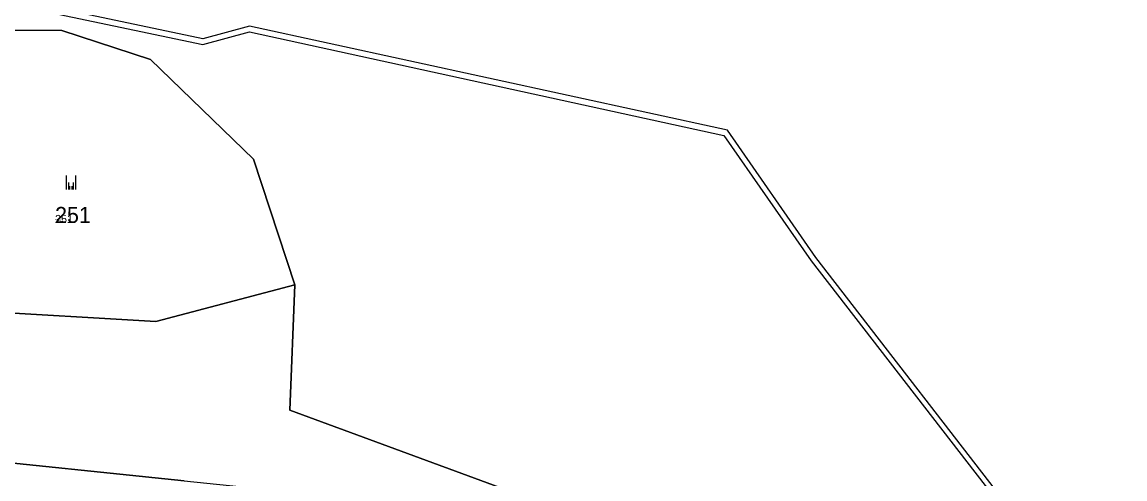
# Model space of a CAD drawing. Extents: x -759873 to -758487, y -975024 to -973516.
# Drawn here: x -758938.2 to -758821, y -974584.4 to -974535.9 of the extents above; entities that cross this region are included whole.
import ezdxf

# ---------------------------------------------------------------- set-up
doc = ezdxf.new("R2010")
doc.units = 0
for name, color, linetype in [('KAT_02_hranice parcel', 7, 'Continuous'), ('KAT_03_1000_čísla parcelní', 7, 'Continuous'), ('KAT_03_250_čísla parcelní', 7, 'Continuous'), ('KAT_03_500_čísla parcelní', 7, 'Continuous'), ('KAT_05_1000_značky kultur', 7, 'Continuous'), ('KAT_05_250_značky kultur', 7, 'Continuous'), ('KAT_05_500_značky kultur', 7, 'Continuous'), ('KAT_10_věcná břemena', 7, 'Continuous'), ('KAT_14_plocha_pozemek', 7, 'Continuous')]:
    doc.layers.add(name, color=color, linetype=linetype)

msp = doc.modelspace()

# ---------------------------------------------------------------- linework, layer by layer
at = {"layer": 'KAT_02_hranice parcel'}
for points in [[(-758909.19, -974563.8), (-758913.57, -974550.46), (-758924.53, -974539.9), (-758933.95, -974536.82), (-758953.35, -974536.7)], [(-758953.35, -974536.7), (-758951.37, -974555.57), (-758943.27, -974566.59), (-758923.96, -974567.7), (-758909.19, -974563.8)], [(-758909.19, -974563.8), (-758909.74, -974577.13), (-758876.96, -974589.19)], [(-758955.3, -974621.73), (-758944.2, -974593.65), (-758945.57, -974582.06), (-758920.93, -974584.62)]]:
    msp.add_lwpolyline(points, dxfattribs=at)
at = {"layer": 'KAT_05_1000_značky kultur'}
for p, q in [((-758933.45, -974553.7), (-758933.45, -974552.2)), ((-758932.45, -974553.7), (-758932.45, -974552.2))]:
    msp.add_line(p, q, dxfattribs=at)
at = {"layer": 'KAT_05_250_značky kultur'}
for p, q in [((-758933.07, -974553.7), (-758933.07, -974553.33)), ((-758932.82, -974553.7), (-758932.82, -974553.33))]:
    msp.add_line(p, q, dxfattribs=at)
at = {"layer": 'KAT_05_500_značky kultur'}
for p, q in [((-758933.2, -974553.7), (-758933.2, -974552.95)), ((-758932.7, -974553.7), (-758932.7, -974552.95))]:
    msp.add_line(p, q, dxfattribs=at)
at = {"layer": 'KAT_10_věcná břemena'}
msp.add_lwpolyline([(-758944.47, -974532.92), (-758918.95, -974538.31), (-758913.99, -974536.95), (-758863.62, -974547.94), (-758854.35, -974561.28), (-758832.24, -974589.84), (-758832.4, -974590.11), (-758845.83, -974602.66), (-758846.13, -974602.81), (-758848.43, -974602.4), (-758848.62, -974603.05), (-758846.03, -974603.43), (-758845.49, -974603.16), (-758831.92, -974590.49), (-758831.52, -974589.78), (-758853.87, -974560.92), (-758863.26, -974547.4), (-758914.01, -974536.33), (-758918.97, -974537.69), (-758944.37, -974532.32)], dxfattribs=at)
at = {"layer": 'KAT_14_plocha_pozemek'}
for points in [[(-759016.55, -974568.17), (-758996.05, -974575.76), (-758974.89, -974553.65), (-758967.25, -974543.68), (-758953.35, -974536.7), (-758933.95, -974536.82), (-758924.53, -974539.9), (-758913.57, -974550.46), (-758909.19, -974563.8), (-758909.74, -974577.13), (-758876.96, -974589.19), (-758848.43, -974602.4), (-758848.79, -974603.63), (-758855.85, -974627.6), (-758857.61, -974633.6), (-758860.6, -974643.76), (-758867.23, -974646.1), (-758865.59, -974646.87), (-758830.87, -974663.12), (-758829.75, -974663.64), (-758800.69, -974679.14)], [(-758945.57, -974582.06), (-758920.93, -974584.62), (-758905.47, -974586.23), (-758876.96, -974589.19), (-758909.74, -974577.13), (-758909.19, -974563.8), (-758923.96, -974567.7), (-758943.27, -974566.59)], [(-758920.93, -974584.62), (-758945.57, -974582.06)]]:
    msp.add_lwpolyline(points, dxfattribs=at)
msp.add_lwpolyline([(-758923.96, -974567.7), (-758909.19, -974563.8), (-758913.57, -974550.46), (-758924.53, -974539.9), (-758933.95, -974536.82), (-758953.35, -974536.7), (-758951.37, -974555.57), (-758943.27, -974566.59)], close=True, dxfattribs=at)

# ---------------------------------------------------------------- texts
at = {"layer": 'KAT_03_1000_čísla parcelní'}
msp.add_text('251', height=1.7, dxfattribs=at).set_placement((-758934.65, -974557.24))
at = {"layer": 'KAT_03_250_čísla parcelní'}
msp.add_text('251', height=0.425, dxfattribs=at).set_placement((-758934.65, -974557.24))
at = {"layer": 'KAT_03_500_čísla parcelní'}
msp.add_text('251', height=0.85, dxfattribs=at).set_placement((-758934.65, -974557.24))

doc.saveas('drawing.dxf')
